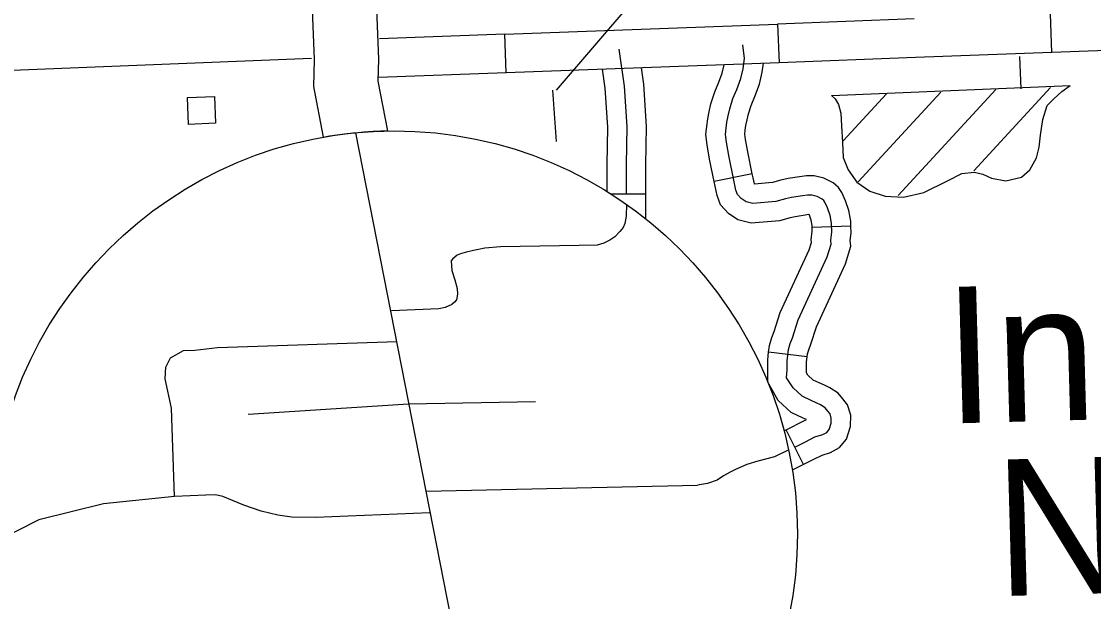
# Model space of a CAD drawing. Extents: x 1671357 to 13005564, y 567358 to 14261451.
# Drawn here: x 12758307.791 to 12758309.175, y 14259946.338 to 14259947.087 of the extents above; entities that cross this region are included whole.
import ezdxf

# ---------------------------------------------------------------- set-up
doc = ezdxf.new("R2010")
doc.units = 0
for name, color, linetype in [('10', 7, 'Continuous'), ('31', 7, 'Continuous'), ('32', 7, 'Continuous'), ('5', 7, 'Continuous'), ('56', 7, 'Continuous'), ('63', 7, 'Continuous')]:
    doc.layers.add(name, color=color, linetype=linetype)

msp = doc.modelspace()

# ---------------------------------------------------------------- linework, layer by layer
at = {"layer": '10'}
for points in [[(12758308.1383, 14259947.8025), (12758308.1689, 14259947.0381), (12758308.1678, 14259947.0033), (12758308.1806, 14259946.9379), (12758308.1887, 14259946.9394), (12758308.2016, 14259946.9413), (12758308.2116, 14259946.9426), (12758308.222, 14259946.9436), (12758308.2329, 14259946.9446), (12758308.2452, 14259946.9454), (12758308.2551, 14259946.9458), (12758308.2641, 14259946.9459)], [(12758308.2641, 14259946.9459), (12758308.2515, 14259947.0101), (12758308.2524, 14259947.0384), (12758308.2218, 14259947.8025)], [(12758308.222, 14259946.9436), (12758308.3768, 14259946.1559), (12758308.3377, 14259945.9323), (12758308.3373, 14259945.9085)]]:
    msp.add_lwpolyline(points, dxfattribs=at)
at = {"layer": '31'}
for p, q in [((12758309.1215, 14259947.0471), (12758309.1197, 14259947.0972)), ((12758308.7673, 14259947.084), (12758308.7692, 14259947.034)), ((12758308.4169, 14259947.0209), (12758308.415, 14259947.0709))]:
    msp.add_line(p, q, dxfattribs=at)
for points in [[(12758308.9435, 14259947.0906), (12758308.7673, 14259947.084)], [(12758308.415, 14259947.0709), (12758308.5912, 14259947.0775)], [(12758308.5912, 14259947.0775), (12758308.7673, 14259947.084)], [(12758308.415, 14259947.0709), (12758308.2532, 14259947.0649)], [(12758309.1215, 14259947.0471), (12758308.9454, 14259947.0406)], [(12758309.2977, 14259947.0537), (12758309.1215, 14259947.0471)], [(12758308.7692, 14259947.034), (12758308.593, 14259947.0274)], [(12758308.9454, 14259947.0406), (12758308.7692, 14259947.034)], [(12758308.4169, 14259947.0209), (12758308.2517, 14259947.0147)], [(12758308.593, 14259947.0274), (12758308.4169, 14259947.0209)]]:
    msp.add_lwpolyline(points, dxfattribs=at)
at = {"layer": '32'}
for p, q in [((12758308.7345, 14259946.8905), (12758308.6854, 14259946.8804)), ((12758308.5971, 14259946.8641), (12758308.5523, 14259946.8643)), ((12758308.862, 14259946.823), (12758308.812, 14259946.8211)), ((12758308.8054, 14259946.6539), (12758308.7557, 14259946.66)), ((12758308.8006, 14259946.5151), (12758308.7782, 14259946.5599))]:
    msp.add_line(p, q, dxfattribs=at)
for points in [[(12758308.5721, 14259946.8642), (12758308.5722, 14259946.9019), (12758308.573, 14259946.9512), (12758308.5696, 14259947.0036), (12758308.5628, 14259947.0514)], [(12758308.7894, 14259946.5375), (12758308.8031, 14259946.5443), (12758308.8155, 14259946.5505), (12758308.8258, 14259946.5535), (12758308.8307, 14259946.5564), (12758308.8339, 14259946.5602), (12758308.8365, 14259946.5683), (12758308.8366, 14259946.575), (12758308.8351, 14259946.5803), (12758308.8323, 14259946.5839), (12758308.8288, 14259946.5881), (12758308.8226, 14259946.5919), (12758308.8171, 14259946.5947), (12758308.8107, 14259946.5975), (12758308.7991, 14259946.6031), (12758308.7873, 14259946.614), (12758308.7788, 14259946.6267), (12758308.7797, 14259946.6378), (12758308.7796, 14259946.6488), (12758308.7814, 14259946.6633), (12758308.7837, 14259946.6711), (12758308.7865, 14259946.6786), (12758308.7939, 14259946.702), (12758308.8315, 14259946.7831), (12758308.8365, 14259946.7994), (12758308.836, 14259946.8047), (12758308.8372, 14259946.8151), (12758308.8368, 14259946.8265), (12758308.8351, 14259946.8368), (12758308.8317, 14259946.8464), (12758308.8284, 14259946.854), (12758308.827, 14259946.8559), (12758308.8249, 14259946.8579), (12758308.8184, 14259946.861), (12758308.8113, 14259946.8627), (12758308.806, 14259946.8628), (12758308.7993, 14259946.8619), (12758308.7854, 14259946.8597), (12758308.7774, 14259946.858), (12758308.7652, 14259946.8545), (12758308.7352, 14259946.852), (12758308.7265, 14259946.8544), (12758308.7203, 14259946.8585), (12758308.7154, 14259946.8636), (12758308.7135, 14259946.8693), (12758308.7111, 14259946.8799), (12758308.7041, 14259946.9141), (12758308.7011, 14259946.9314), (12758308.7, 14259946.9414), (12758308.7007, 14259946.9495), (12758308.7017, 14259946.9572), (12758308.7034, 14259946.9653), (12758308.7054, 14259946.9744), (12758308.7095, 14259946.9876), (12758308.7148, 14259946.9996), (12758308.7199, 14259947.0135), (12758308.7227, 14259947.0263), (12758308.7246, 14259947.0394), (12758308.7222, 14259947.0573)], [(12758308.7345, 14259946.8905), (12758308.7287, 14259946.9188), (12758308.7259, 14259946.9349), (12758308.7251, 14259946.9416), (12758308.7256, 14259946.9467), (12758308.7264, 14259946.953), (12758308.7279, 14259946.9601), (12758308.7296, 14259946.968), (12758308.733, 14259946.9788), (12758308.738, 14259946.9902), (12758308.744, 14259947.0064), (12758308.7474, 14259947.0219), (12758308.749, 14259947.0333)], [(12758308.5471, 14259946.8676), (12758308.5472, 14259946.9022), (12758308.5479, 14259946.9506), (12758308.5447, 14259947.001), (12758308.5412, 14259947.0255)], [(12758308.597, 14259946.8323), (12758308.5973, 14259946.9017), (12758308.598, 14259946.9518), (12758308.5945, 14259947.0062), (12758308.5915, 14259947.0274)], [(12758308.6854, 14259946.8804), (12758308.6795, 14259946.9094), (12758308.6762, 14259946.9279), (12758308.6748, 14259946.9411), (12758308.6758, 14259946.9522), (12758308.677, 14259946.9614), (12758308.6789, 14259946.9705), (12758308.6812, 14259946.9808), (12758308.6861, 14259946.9964), (12758308.6915, 14259947.0089), (12758308.6958, 14259947.0206), (12758308.6982, 14259947.0314)], [(12758308.812, 14259946.8211), (12758308.8118, 14259946.8239), (12758308.8107, 14259946.8305), (12758308.8084, 14259946.8372), (12758308.8082, 14259946.8377), (12758308.808, 14259946.8377), (12758308.8074, 14259946.8377), (12758308.803, 14259946.8371), (12758308.7899, 14259946.835), (12758308.7834, 14259946.8337), (12758308.7697, 14259946.8298), (12758308.733, 14259946.8267), (12758308.716, 14259946.8312), (12758308.704, 14259946.8392), (12758308.6934, 14259946.8504), (12758308.6894, 14259946.8625), (12758308.6866, 14259946.8746), (12758308.6854, 14259946.8804)], [(12758308.862, 14259946.823), (12758308.8618, 14259946.8291), (12758308.8594, 14259946.8431), (12758308.855, 14259946.8556), (12758308.8502, 14259946.8665), (12758308.8458, 14259946.8726), (12758308.8391, 14259946.8788), (12758308.8269, 14259946.8847), (12758308.8146, 14259946.8877), (12758308.8045, 14259946.8879), (12758308.7956, 14259946.8866), (12758308.7809, 14259946.8843), (12758308.7714, 14259946.8823), (12758308.7607, 14259946.8793), (12758308.7375, 14259946.8773), (12758308.7373, 14259946.8774), (12758308.7356, 14259946.8852), (12758308.7345, 14259946.8905)], [(12758308.572, 14259946.8511), (12758308.5718, 14259946.8356), (12758308.5702, 14259946.8262), (12758308.5677, 14259946.8211), (12758308.5636, 14259946.8159), (12758308.5572, 14259946.8089), (12758308.5506, 14259946.8047), (12758308.5431, 14259946.8007), (12758308.5342, 14259946.7983), (12758308.5112, 14259946.7978), (12758308.4096, 14259946.7962), (12758308.3893, 14259946.7944), (12758308.381, 14259946.7927), (12758308.3744, 14259946.7915), (12758308.3638, 14259946.7887), (12758308.3579, 14259946.7871), (12758308.3536, 14259946.7853), (12758308.351, 14259946.7832), (12758308.3474, 14259946.7804), (12758308.3459, 14259946.778), (12758308.3464, 14259946.7656), (12758308.3505, 14259946.7534), (12758308.3536, 14259946.7421), (12758308.3539, 14259946.7351), (12758308.3525, 14259946.7277), (12758308.35, 14259946.7245), (12758308.3464, 14259946.7217), (12758308.3379, 14259946.7177), (12758308.3299, 14259946.7161), (12758308.2685, 14259946.7133)], [(12758308.7557, 14259946.66), (12758308.7568, 14259946.6685), (12758308.76, 14259946.679), (12758308.7627, 14259946.6866), (12758308.7705, 14259946.7111), (12758308.8081, 14259946.7921), (12758308.8111, 14259946.8019), (12758308.8108, 14259946.805), (12758308.8121, 14259946.8162), (12758308.812, 14259946.8211)], [(12758308.8054, 14259946.6539), (12758308.806, 14259946.6581), (12758308.8075, 14259946.6632), (12758308.8102, 14259946.6705), (12758308.8173, 14259946.6929), (12758308.8549, 14259946.7741), (12758308.862, 14259946.7968), (12758308.8612, 14259946.8045), (12758308.8623, 14259946.8141), (12758308.862, 14259946.823)], [(12758307.9884, 14259946.4735), (12758307.9846, 14259946.5879), (12758307.9764, 14259946.6254), (12758307.9774, 14259946.6405), (12758307.9832, 14259946.6528), (12758307.9999, 14259946.6622), (12758308.0149, 14259946.6625), (12758308.0438, 14259946.6663), (12758308.2758, 14259946.674)], [(12758308.7756, 14259946.5586), (12758308.8044, 14259946.5729), (12758308.8003, 14259946.5747), (12758308.7848, 14259946.5821), (12758308.7681, 14259946.5976), (12758308.7546, 14259946.6211), (12758308.7546, 14259946.6387), (12758308.7545, 14259946.6503), (12758308.7557, 14259946.66)], [(12758308.7864, 14259946.508), (12758308.8142, 14259946.5219), (12758308.8248, 14259946.5271), (12758308.8358, 14259946.5304), (12758308.8471, 14259946.537), (12758308.8561, 14259946.5478), (12758308.8615, 14259946.5642), (12758308.8617, 14259946.5785), (12758308.8577, 14259946.592), (12758308.8517, 14259946.5997), (12758308.8454, 14259946.6073), (12758308.8349, 14259946.6138), (12758308.8278, 14259946.6174), (12758308.821, 14259946.6203), (12758308.8134, 14259946.624), (12758308.8065, 14259946.6303), (12758308.8045, 14259946.6334), (12758308.8047, 14259946.6369), (12758308.8047, 14259946.6474), (12758308.8054, 14259946.6539)], [(12758308.0835, 14259946.5799), (12758308.2905, 14259946.5933), (12758308.4548, 14259946.5964)], [(12758308.7816, 14259946.5337), (12758308.7631, 14259946.525), (12758308.7419, 14259946.5191), (12758308.7277, 14259946.5149), (12758308.7139, 14259946.5087), (12758308.706, 14259946.505), (12758308.6975, 14259946.5003), (12758308.6891, 14259946.4946), (12758308.6769, 14259946.4905), (12758308.6639, 14259946.4883)], [(12758308.3133, 14259946.4807), (12758308.6639, 14259946.4883)], [(12758307.8966, 14259946.4643), (12758307.8132, 14259946.4434), (12758307.7854, 14259946.4292), (12758307.7516, 14259946.4123)], [(12758308.3182, 14259946.4524), (12758308.1707, 14259946.4466), (12758308.14, 14259946.4467), (12758308.1218, 14259946.4493), (12758308.1002, 14259946.4547), (12758308.0781, 14259946.4622), (12758308.0632, 14259946.4686), (12758308.0509, 14259946.4734), (12758308.0415, 14259946.4757), (12758308.0291, 14259946.4752), (12758307.9884, 14259946.4735), (12758307.8966, 14259946.4643)]]:
    msp.add_lwpolyline(points, dxfattribs=at)
at = {"layer": '5'}
for points in [[(12758308.1653, 14259947.0395), (12758307.2843, 14259947.0041)], [(12758309.0798, 14259947.0419), (12758309.0812, 14259947.0001)]]:
    msp.add_lwpolyline(points, dxfattribs=at)
at = {"layer": '56'}
for p, q in [((12758308.8369, 14259946.9918), (12758309.1451, 14259947.0047)), ((12758308.8521, 14259946.9331), (12758308.9077, 14259946.9936)), ((12758308.8715, 14259946.8803), (12758308.978, 14259946.9961)), ((12758308.9231, 14259946.8625), (12758309.0493, 14259946.9996)), ((12758309.0207, 14259946.8945), (12758309.1195, 14259947.002))]:
    msp.add_line(p, q, dxfattribs=at)
for points in [[(12758308.674, 14259947.2239), (12758308.4814, 14259946.9986)], [(12758308.8369, 14259946.9918), (12758308.8415, 14259946.9872), (12758308.8459, 14259946.98), (12758308.8491, 14259946.969), (12758308.8498, 14259946.9525), (12758308.8512, 14259946.9308), (12758308.852, 14259946.9115), (12758308.8582, 14259946.8956), (12758308.8695, 14259946.8795), (12758308.8866, 14259946.8682), (12758308.9062, 14259946.8616), (12758308.9298, 14259946.8603), (12758308.9563, 14259946.8665), (12758308.9866, 14259946.8816), (12758309.0051, 14259946.8907), (12758309.0212, 14259946.8927), (12758309.0323, 14259946.8899), (12758309.0436, 14259946.8849), (12758309.0618, 14259946.8815), (12758309.0823, 14259946.886), (12758309.093, 14259946.8957), (12758309.1016, 14259946.9113), (12758309.1052, 14259946.9248), (12758309.1068, 14259946.9406), (12758309.1097, 14259946.9605), (12758309.1154, 14259946.9787), (12758309.1238, 14259946.9874), (12758309.1345, 14259946.9966), (12758309.1451, 14259947.0047)], [(12758308.4765, 14259946.9986), (12758308.4814, 14259946.9323)]]:
    msp.add_lwpolyline(points, dxfattribs=at)
msp.add_lwpolyline([(12758308.0066, 14259946.9543), (12758308.0052, 14259946.989), (12758308.04, 14259946.9904), (12758308.0415, 14259946.9557)], close=True, dxfattribs=at)
at = {"layer": '63'}
msp.add_circle((12758308.2722, 14259946.4252), 0.5208, dxfattribs=at)

# ---------------------------------------------------------------- texts
for s, p in [('Inset', (12758308.9847, 14259946.5677)), ('No. 2', (12758309.0502, 14259946.3447))]:
    msp.add_text(s, height=0.17628, rotation=1.5802, dxfattribs=at).set_placement(p)

doc.saveas('drawing.dxf')
